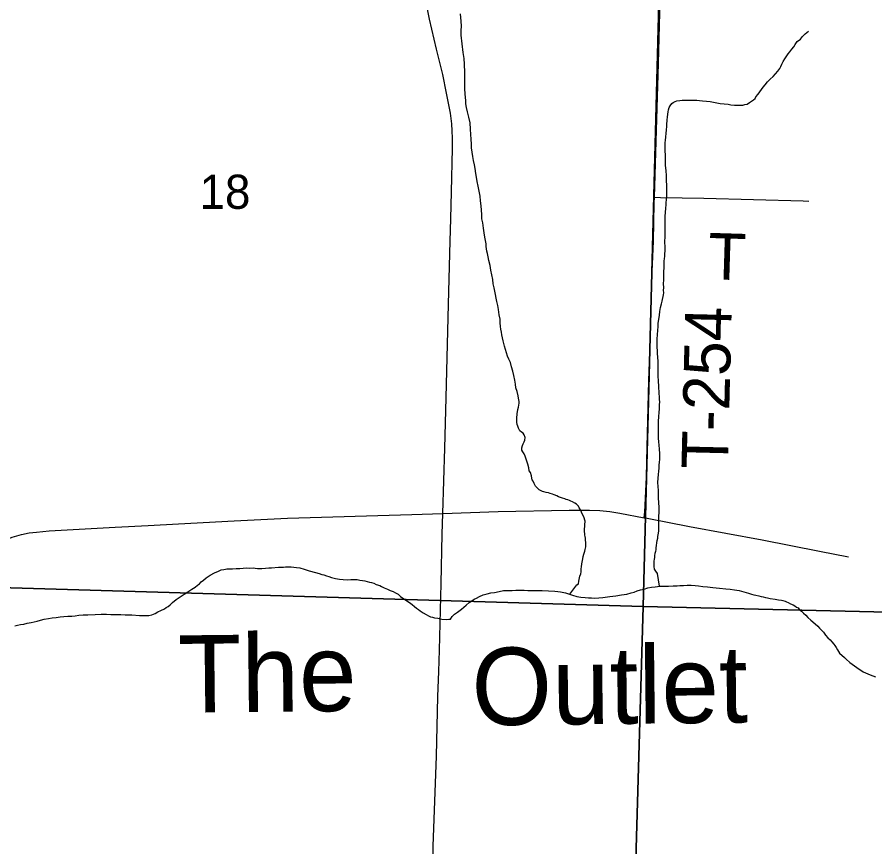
# Model space of a CAD drawing. Extents: x 1587405 to 1714697, y 1028970 to 1155083.
# Drawn here: x 1684232 to 1689774, y 1105868 to 1111232 of the extents above; entities that cross this region are included whole.
import ezdxf

# ---------------------------------------------------------------- set-up
doc = ezdxf.new("R2010")
doc.units = 0
for name, color, linetype in [('GM_X_County_Road', 7, 'Continuous'), ('GM_X_Minor_River', 7, 'Continuous'), ('GM_X_Minor_River_Text', 7, 'Continuous'), ('GM_X_Section', 7, 'Continuous'), ('GM_X_Section_Text', 7, 'Continuous'), ('GM_X_Township_Road', 7, 'Continuous'), ('GM_X_Township_Road_Text', 7, 'Continuous')]:
    doc.layers.add(name, color=color, linetype=linetype)

msp = doc.modelspace()

# ---------------------------------------------------------------- linework, layer by layer
at = {"layer": 'GM_X_County_Road'}
for points in [[(1682810.9, 1107140), (1682863.8, 1107166.9), (1683136.8, 1107317.8), (1683453.3, 1107491.4), (1683685.4, 1107614), (1684051.4, 1107799.6), (1684154.2, 1107850.1), (1684199.3, 1107869.1), (1684230, 1107879.5), (1684261.4, 1107887.9), (1684309.3, 1107897.2), (1684358, 1107903.3), (1684439.5, 1107910.2), (1684865.4, 1107935.1), (1685078.6, 1107945), (1685275.1, 1107957.1), (1685635.7, 1107976.4), (1685979.9, 1107991.9), (1686783.3, 1108017.6), (1686983.3, 1108023.9)], [(1686983.3, 1108023.9), (1687340.9, 1108035.4), (1687800.3, 1108044.8), (1687931.5, 1108044.8), (1687996.8, 1108042.2), (1688061.8, 1108035.7), (1688126.5, 1108025.9), (1688283.7, 1107995.9)], [(1688283.7, 1107995.9), (1688303.7, 1107992.1), (1688577.8, 1107940), (1689045.6, 1107852.3), (1689416.2, 1107780.5), (1689604.4, 1107743.5)]]:
    msp.add_lwpolyline(points, dxfattribs=at)
at = {"layer": 'GM_X_Minor_River'}
for points in [[(1687419.3, 1108998.7), (1687409.5, 1109020.9), (1687401.7, 1109041.1), (1687380.4, 1109105.6), (1687376.6, 1109121.8), (1687372.8, 1109139.9), (1687369, 1109158), (1687365.2, 1109178.2), (1687361.4, 1109196.3), (1687357.6, 1109214.4), (1687355.8, 1109232.5), (1687354.1, 1109254.6), (1687352.4, 1109278.8), (1687346.7, 1109307), (1687343.1, 1109341.2), (1687337.4, 1109367.4), (1687331.7, 1109393.6), (1687327.9, 1109415.7), (1687322.2, 1109437.9), (1687318.4, 1109460), (1687314.7, 1109482.2), (1687309, 1109508.4), (1687305.3, 1109536.6), (1687299.6, 1109566.8), (1687294, 1109597), (1687288.3, 1109625.2), (1687280.7, 1109659.4), (1687274.9, 1109681.6), (1687271.2, 1109703.7), (1687267.3, 1109719.9), (1687265.5, 1109733.9), (1687263.7, 1109748), (1687261.9, 1109766.1), (1687258.1, 1109788.3), (1687254.4, 1109810.4), (1687250.7, 1109836.6), (1687245, 1109866.8), (1687241.4, 1109901), (1687235.7, 1109927.2), (1687234.1, 1109955.3), (1687232.4, 1109983.5), (1687230.7, 1110011.6), (1687227.1, 1110043.8), (1687223.5, 1110074), (1687217.8, 1110106.2), (1687210.2, 1110138.5), (1687204.5, 1110168.7), (1687200.9, 1110196.8), (1687197.2, 1110221), (1687191.5, 1110253.2), (1687187.8, 1110277.4), (1687182.1, 1110305.6), (1687176.4, 1110331.8), (1687169, 1110386.1), (1687167.3, 1110410.2), (1687165.7, 1110442.4), (1687164.1, 1110472.6), (1687162.5, 1110506.7), (1687159, 1110549), (1687151.4, 1110585.2), (1687141.8, 1110619.5), (1687136.1, 1110647.7), (1687132.4, 1110671.9), (1687130.6, 1110692), (1687128.9, 1110712.1), (1687127.1, 1110736.2), (1687125.5, 1110768.4), (1687125.9, 1110796.5), (1687124.2, 1110820.6), (1687124.5, 1110846.7), (1687124.9, 1110874.9), (1687123.5, 1110927.1), (1687120, 1110965.3), (1687114.4, 1111003.6), (1687107.1, 1111059.9), (1687101.7, 1111114.2), (1687102.1, 1111144.3), (1687102.5, 1111172.5), (1687100.9, 1111206.6), (1687099.2, 1111228.8), (1687097.5, 1111252.9)], [(1688418.5, 1109801.2), (1688418.6, 1109813.2), (1688418.8, 1109825.3), (1688419, 1109843.4), (1688419.3, 1109863.4), (1688419.5, 1109885.5), (1688419.8, 1109907.6), (1688420.1, 1109929.7), (1688420.3, 1109947.8), (1688422.6, 1109965.9), (1688422.7, 1109977.9), (1688422.8, 1109988), (1688423, 1110002), (1688425.2, 1110014), (1688425.4, 1110032.1), (1688427.7, 1110052.2), (1688430, 1110074.2), (1688430.3, 1110100.4), (1688430.6, 1110122.5), (1688430.9, 1110146.6), (1688429.2, 1110170.7), (1688427.6, 1110206.9), (1688426.1, 1110241), (1688422.4, 1110273.2), (1688420.8, 1110303.4), (1688421.2, 1110331.5), (1688419.7, 1110375.7), (1688419.9, 1110391.8), (1688420.1, 1110407.9), (1688420.3, 1110421.9), (1688422.5, 1110433.9), (1688427.4, 1110502.2), (1688429.7, 1110524.2), (1688429.9, 1110544.3), (1688432.1, 1110558.4), (1688432.2, 1110568.4), (1688434.5, 1110584.5), (1688436.7, 1110604.5), (1688438.9, 1110620.6), (1688441.1, 1110632.6), (1688445.3, 1110646.6), (1688451.5, 1110658.6), (1688461.7, 1110672.5), (1688471.9, 1110680.4), (1688484.1, 1110686.3), (1688494.2, 1110690.1), (1688514.4, 1110693.9), (1688528.5, 1110695.7), (1688544.6, 1110695.5), (1688560.7, 1110695.3), (1688576.8, 1110695.1), (1688590.9, 1110694.9), (1688605, 1110694.7), (1688623.2, 1110694.5), (1688641.3, 1110692.2), (1688661.4, 1110690), (1688687.5, 1110687.6), (1688709.7, 1110685.3), (1688731.8, 1110681), (1688753.9, 1110676.7), (1688774, 1110674.4), (1688826.3, 1110669.7), (1688844.4, 1110665.5), (1688866.5, 1110663.2), (1688886.6, 1110662.9), (1688908.8, 1110662.6), (1688920.9, 1110662.4), (1688935, 1110666.3), (1688949.2, 1110670.1), (1688965.4, 1110679.9), (1688977.6, 1110687.8), (1688989.8, 1110697.7), (1689000, 1110705.6), (1689006.1, 1110715.6), (1689020.5, 1110733.5), (1689030.7, 1110749.4), (1689041, 1110763.3), (1689053.3, 1110779.2), (1689065.6, 1110795.1), (1689079.9, 1110813), (1689098.2, 1110830.9), (1689116.6, 1110848.7), (1689132.9, 1110864.6), (1689147.2, 1110882.5), (1689159.5, 1110900.4), (1689167.7, 1110912.3), (1689174, 1110928.3), (1689182.2, 1110944.3), (1689192.6, 1110962.2), (1689204.9, 1110982.1), (1689215.1, 1110994.1), (1689225.4, 1111008), (1689237.7, 1111023.9), (1689249.9, 1111039.8), (1689260.2, 1111053.8), (1689272.5, 1111073.7), (1689292.9, 1111089.5), (1689307.2, 1111107.4), (1689323.5, 1111123.2), (1689335.7, 1111133.1), (1689345.9, 1111141)], [(1688383.2, 1107553.6), (1688370.9, 1107634.1), (1688359, 1107650.3), (1688351.1, 1107662.5), (1688349.3, 1107680.6), (1688347.5, 1107698.7), (1688347.7, 1107714.8), (1688349.9, 1107728.8), (1688352.1, 1107738.8), (1688352.2, 1107748.9), (1688354.4, 1107766.9), (1688358.6, 1107778.9), (1688360.8, 1107788.9), (1688360.9, 1107801), (1688363.1, 1107817), (1688365.3, 1107833.1), (1688367.6, 1107849.1), (1688371.8, 1107863.1), (1688371.9, 1107875.2), (1688376.2, 1107895.2), (1688378.4, 1107911.2), (1688378.8, 1107937.4), (1688379, 1107953.4), (1688379.2, 1107969.5), (1688379.4, 1107987.6), (1688379.6, 1108007.7), (1688379.9, 1108027.8), (1688380.1, 1108047.8), (1688380.4, 1108069.9), (1688378.6, 1108086), (1688378.8, 1108100.1), (1688377, 1108116.2), (1688375.7, 1108172.4), (1688374, 1108196.6), (1688372.3, 1108222.7), (1688374.7, 1108250.8), (1688377, 1108274.9), (1688379.3, 1108297), (1688381.5, 1108317), (1688381.8, 1108337.1), (1688382, 1108353.2), (1688384.3, 1108375.3), (1688384.7, 1108411.4), (1688383.1, 1108439.6), (1688381.4, 1108463.7), (1688377.6, 1108485.8), (1688375.9, 1108510), (1688376.3, 1108536.1), (1688376.6, 1108562.2), (1688376.9, 1108586.3), (1688377.3, 1108618.4), (1688377.7, 1108650.6), (1688380.1, 1108676.7), (1688382.3, 1108698.7), (1688382.7, 1108724.8), (1688384.9, 1108744.9), (1688383.1, 1108761), (1688383.3, 1108775.1), (1688381.6, 1108801.2), (1688378.1, 1108843.4), (1688376.6, 1108881.6), (1688374.9, 1108909.8), (1688375.2, 1108931.9), (1688373.5, 1108952), (1688373.7, 1108974.1), (1688374.2, 1109006.2), (1688372.5, 1109034.3), (1688370.8, 1109056.5), (1688369, 1109074.6), (1688367.3, 1109098.7), (1688367.6, 1109124.8), (1688368, 1109152.9), (1688370.3, 1109179), (1688372.7, 1109207.1), (1688375, 1109229.2), (1688375.3, 1109253.3), (1688377.6, 1109277.4), (1688382, 1109305.4), (1688384.3, 1109329.5), (1688388.7, 1109355.6), (1688395, 1109377.6), (1688401.2, 1109395.6), (1688409.8, 1109435.7), (1688410, 1109449.7), (1688408.2, 1109465.8), (1688410.4, 1109481.9), (1688408.7, 1109510), (1688411, 1109532.1), (1688411.4, 1109558.2), (1688411.7, 1109586.3), (1688412, 1109612.4), (1688412.3, 1109636.5), (1688412.6, 1109654.6), (1688414.8, 1109670.6), (1688417, 1109684.7), (1688417.2, 1109700.8), (1688419.5, 1109720.8), (1688419.8, 1109746.9), (1688418.2, 1109777.1), (1688418.3, 1109791.1), (1688418.5, 1109801.2)], [(1687802.5, 1107500.6), (1687848.3, 1107562.6), (1687858.5, 1107568.5), (1687860.7, 1107584.6), (1687869.2, 1107618.6), (1687875.4, 1107632.6), (1687877.6, 1107646.6), (1687877.8, 1107664.7), (1687880, 1107678.7), (1687880.2, 1107696.8), (1687886.7, 1107728.9), (1687888.9, 1107744.9), (1687893.1, 1107760.9), (1687899.4, 1107778.9), (1687903.6, 1107790.9), (1687907.8, 1107806.9), (1687906, 1107821), (1687906.1, 1107835.1), (1687904.3, 1107851.2), (1687904.5, 1107863.2), (1687902.6, 1107873.3), (1687900.7, 1107883.4), (1687900.8, 1107893.4), (1687899, 1107905.5), (1687899.2, 1107925.6), (1687899.4, 1107937.6), (1687901.5, 1107949.6), (1687901.8, 1107973.8), (1687894.1, 1108002), (1687886.3, 1108016.2), (1687878.4, 1108032.3), (1687870.6, 1108050.5), (1687864.7, 1108060.6), (1687858.8, 1108070.8), (1687846.8, 1108083), (1687836.8, 1108089.1), (1687820.9, 1108099.4), (1687810.8, 1108103.5), (1687800.8, 1108107.7), (1687790.8, 1108111.8), (1687780.8, 1108114), (1687770.7, 1108118.1), (1687756.7, 1108122.3), (1687742.6, 1108126.5), (1687730.6, 1108130.7), (1687718.6, 1108136.9), (1687702.6, 1108143.1), (1687690.5, 1108147.3), (1687676.5, 1108151.5), (1687666.5, 1108155.6), (1687650.4, 1108157.9), (1687636.4, 1108164.1), (1687626.3, 1108166.2), (1687606.3, 1108176.5), (1687596.3, 1108184.7), (1687582.4, 1108198.9), (1687572.6, 1108217.2), (1687566.7, 1108231.3), (1687560.8, 1108241.4), (1687558.9, 1108251.5), (1687555.1, 1108265.6), (1687549.3, 1108287.8), (1687541.4, 1108299.9), (1687537.6, 1108318.1), (1687531.9, 1108342.2), (1687514.4, 1108392.7), (1687508.5, 1108408.8), (1687500.6, 1108421), (1687492.7, 1108433.2), (1687492.9, 1108447.2), (1687497.1, 1108463.2), (1687501.3, 1108473.2), (1687507.5, 1108487.2), (1687513.7, 1108497.2), (1687513.9, 1108515.3), (1687508.1, 1108531.4), (1687502.2, 1108541.5), (1687492.2, 1108549.7), (1687480.2, 1108557.9), (1687472.4, 1108574.1), (1687466.5, 1108588.2), (1687462.6, 1108598.3), (1687460.8, 1108612.4), (1687461.1, 1108638.5), (1687463.5, 1108666.6), (1687467.8, 1108694.7), (1687472.1, 1108710.7), (1687474.2, 1108722.7), (1687476.4, 1108736.7), (1687476.6, 1108746.8), (1687474.7, 1108756.8), (1687472.8, 1108768.9), (1687469, 1108783.1), (1687463.3, 1108811.2), (1687455.5, 1108835.4), (1687451.8, 1108859.6), (1687448.1, 1108885.8), (1687442.5, 1108916), (1687434.8, 1108944.2), (1687427, 1108970.4), (1687419.3, 1108998.7)], [(1684342.6, 1107323.3), (1684360.8, 1107327.1), (1684383, 1107332.9), (1684407.3, 1107340.6), (1684435.5, 1107344.2), (1684457.7, 1107347.9), (1684484, 1107351.6), (1684510.2, 1107355.3), (1684534.4, 1107357), (1684560.6, 1107358.7), (1684586.8, 1107360.3), (1684607, 1107362.1), (1684631.2, 1107365.8), (1684659.4, 1107367.4), (1684689.6, 1107369), (1684736, 1107370.4), (1684776.3, 1107371.9), (1684810.5, 1107371.4), (1684838.7, 1107371.1), (1684872.9, 1107370.6), (1684903.1, 1107370.2), (1684929.3, 1107367.9), (1684953.5, 1107367.6), (1684973.6, 1107367.3), (1685023.9, 1107364.6), (1685046.1, 1107364.3), (1685058.2, 1107364.2), (1685068.2, 1107364.1), (1685084.3, 1107363.8), (1685102.5, 1107367.6), (1685112.6, 1107371.5), (1685124.8, 1107377.4), (1685141, 1107387.2), (1685161.3, 1107395), (1685183.6, 1107406.7), (1685195.8, 1107414.6), (1685208, 1107422.5), (1685220.2, 1107432.4), (1685236.5, 1107448.2), (1685258.9, 1107466), (1685285.3, 1107483.8), (1685311.7, 1107501.5), (1685336, 1107517.2), (1685360.4, 1107533), (1685382.7, 1107546.8), (1685397, 1107560.6), (1685411.2, 1107568.5), (1685421.4, 1107580.4), (1685435.7, 1107592.3), (1685454, 1107608.1), (1685480.4, 1107623.8), (1685506.8, 1107639.6), (1685533.1, 1107651.3), (1685551.3, 1107659.1), (1685567.5, 1107660.9), (1685577.6, 1107662.7), (1685587.7, 1107664.6), (1685603.8, 1107664.4), (1685623.9, 1107666.1), (1685648.1, 1107667.8), (1685670.3, 1107667.6), (1685692.5, 1107669.3), (1685714.6, 1107671), (1685736.8, 1107670.7), (1685757, 1107672.4), (1685771, 1107670.2), (1685785.1, 1107668.1), (1685799.2, 1107667.9), (1685813.3, 1107667.7), (1685837.5, 1107669.4), (1685859.7, 1107671.1), (1685875.8, 1107670.9), (1685920.1, 1107676.3), (1685936.3, 1107676.1), (1685952.4, 1107675.9), (1685966.5, 1107677.7), (1685978.6, 1107677.6), (1686002.7, 1107677.2), (1686037, 1107674.8), (1686059.1, 1107672.5), (1686087.2, 1107664.1), (1686119.2, 1107651.6), (1686159.4, 1107641), (1686183.5, 1107634.7), (1686201.5, 1107628.4), (1686213.6, 1107626.3), (1686231.6, 1107620), (1686245.7, 1107615.8), (1686263.7, 1107609.5), (1686289.8, 1107603.2), (1686316, 1107598.8), (1686338.1, 1107596.5), (1686366.3, 1107594.1), (1686388.4, 1107595.8), (1686410.6, 1107595.6), (1686428.7, 1107595.3), (1686446.8, 1107593.1), (1686464.9, 1107590.8), (1686479, 1107588.6), (1686493, 1107584.4), (1686509.1, 1107580.2)], [(1686509.1, 1107580.2), (1686523.1, 1107576), (1686537.2, 1107571.8), (1686553.2, 1107563.5), (1686575.3, 1107557.2), (1686587.3, 1107551), (1686603.3, 1107542.8), (1686625.3, 1107534.5), (1686643.4, 1107526.2), (1686661.4, 1107517.9), (1686677.4, 1107509.7), (1686693.4, 1107501.4), (1686709.3, 1107487.2), (1686775.2, 1107442.1), (1686785.2, 1107433.9), (1686799.2, 1107421.7), (1686813.1, 1107411.5), (1686825.1, 1107403.3), (1686837.1, 1107393.1), (1686855, 1107380.8), (1686875, 1107370.5), (1686891.1, 1107362.2), (1686903.1, 1107356), (1686915.1, 1107351.9), (1686929.1, 1107347.7), (1686951.3, 1107345.4), (1686977.4, 1107341), (1687005.6, 1107338.6), (1687021.7, 1107340.4), (1687031.8, 1107340.3), (1687044.1, 1107358.2), (1687058.3, 1107372.1), (1687076.7, 1107385.9), (1687103.1, 1107403.6), (1687119.4, 1107417.5), (1687133.6, 1107431.4), (1687154, 1107447.2), (1687170.2, 1107459), (1687184.5, 1107468.9), (1687200.7, 1107476.7), (1687218.9, 1107486.5), (1687243.2, 1107496.2), (1687269.5, 1107503.9), (1687293.7, 1107509.6), (1687315.9, 1107513.3), (1687346.2, 1107519), (1687374.5, 1107524.6), (1687402.7, 1107526.3), (1687430.9, 1107525.9), (1687455.1, 1107527.6), (1687469.2, 1107527.4), (1687479.3, 1107527.3), (1687493.4, 1107527.1), (1687509.5, 1107526.9), (1687531.6, 1107524.6), (1687557.8, 1107524.2), (1687590, 1107525.8), (1687624.3, 1107525.4), (1687706.8, 1107520.3), (1687726.9, 1107518), (1687743, 1107515.8), (1687755, 1107513.6), (1687765.1, 1107511.5), (1687775.1, 1107509.3), (1687789.2, 1107505.1), (1687801.2, 1107500.9), (1687821.3, 1107494.7), (1687849.4, 1107486.3), (1687875.5, 1107481.9), (1687901.6, 1107479.6), (1687923.8, 1107477.2), (1687943.9, 1107477), (1687964, 1107476.7), (1687990.2, 1107478.4), (1688016.5, 1107480.1), (1688062.8, 1107485.5), (1688101.2, 1107491), (1688137.5, 1107496.5), (1688171.8, 1107502.1), (1688200.1, 1107509.8), (1688220.3, 1107515.5), (1688238.6, 1107523.3), (1688260.8, 1107529.1), (1688283, 1107534.8), (1688307.3, 1107542.5), (1688331.5, 1107546.2), (1688355.7, 1107549.9), (1688369.8, 1107551.8), (1688379.9, 1107553.6), (1688394, 1107553.4), (1688414.2, 1107553.2), (1688440.4, 1107552.8), (1688470.6, 1107554.4), (1688496.8, 1107556.1), (1688514.9, 1107557.9), (1688537.1, 1107557.6), (1688561.3, 1107559.3), (1688587.5, 1107558.9), (1688613.6, 1107558.6), (1688635.8, 1107556.3), (1688663.9, 1107551.9)], [(1688663.9, 1107551.9), (1688694.1, 1107549.5), (1688728.3, 1107545), (1688770.5, 1107540.5), (1688810.7, 1107535.9), (1688838.9, 1107533.5), (1688867.1, 1107529.1), (1688897.2, 1107524.7), (1688957.4, 1107507.9), (1688977.5, 1107501.6), (1688991.5, 1107497.4), (1689005.6, 1107495.2), (1689023.7, 1107490.9), (1689039.7, 1107486.7), (1689053.8, 1107484.5), (1689067.9, 1107480.3), (1689079.9, 1107478.1), (1689098, 1107473.9), (1689130.2, 1107469.4), (1689152.3, 1107465.1), (1689170.4, 1107462.9), (1689180.4, 1107460.7), (1689194.5, 1107456.5), (1689204.5, 1107452.4), (1689214.5, 1107448.2), (1689228.5, 1107438), (1689246.5, 1107431.8), (1689256.5, 1107425.6), (1689268.5, 1107417.4), (1689278.5, 1107413.2), (1689288.4, 1107401.1), (1689300.4, 1107390.9), (1689314.3, 1107378.6), (1689328.3, 1107366.4), (1689342.2, 1107350.1), (1689360.1, 1107333.8), (1689388, 1107309.3), (1689405.9, 1107295.1), (1689417.8, 1107282.8), (1689427.8, 1107270.6), (1689441.7, 1107256.4), (1689455.5, 1107236.1), (1689471.4, 1107219.9), (1689485.4, 1107205.6), (1689497.3, 1107193.4), (1689509.2, 1107179.2), (1689515.1, 1107169.1), (1689525, 1107156.9), (1689532.9, 1107140.7), (1689546.7, 1107120.4), (1689578.6, 1107091.9), (1689588.5, 1107081.7), (1689612.4, 1107059.3), (1689658.3, 1107026.6), (1689698.3, 1106999.9), (1689744.3, 1106979.2), (1689778.4, 1106966.7)], [(1684217.4, 1107296.9), (1684235.6, 1107300.6), (1684253.7, 1107304.4), (1684275.9, 1107308.1), (1684298.2, 1107313.9), (1684322.4, 1107317.6), (1684342.6, 1107323.3)]]:
    msp.add_lwpolyline(points, dxfattribs=at)
at = {"layer": 'GM_X_Section'}
for points in [[(1688414.9, 1112733.1), (1688276.4, 1107421.2), (1682804.9, 1107583.5), (1682805.3, 1107619.6), (1682843.2, 1112899.7)], [(1688414.9, 1112733.1), (1693610.6, 1112588.2), (1693496, 1107301.9), (1688276.4, 1107421.2)], [(1682804.9, 1107583.5), (1688276.4, 1107421.2), (1688124.2, 1102135.5), (1682728.6, 1102289)], [(1688276.4, 1107421.2), (1693496, 1107301.9), (1693371.1, 1101989.8), (1688124.2, 1102135.5)]]:
    msp.add_lwpolyline(points, close=True, dxfattribs=at)
at = {"layer": 'GM_X_Township_Road'}
for points in [[(1688350.5, 1110067.6), (1688355.3, 1110209.4), (1688359.6, 1110357.1), (1688377.1, 1110931.2), (1688387.2, 1111341.3), (1688397.7, 1111702.3), (1688412.6, 1112276.5), (1688432.5, 1113014.7), (1688437.2, 1113260.9), (1688443.6, 1113523.3), (1688450.9, 1113835.1), (1688469.6, 1114589.8), (1688474.4, 1114792.5), (1688476.9, 1114901.3), (1688482.7, 1115163.9), (1688486.5, 1115327.9), (1688493.6, 1115606.8), (1688503.9, 1115918.3), (1688511.9, 1116279.3), (1688521.3, 1116738.7), (1688526.5, 1116951.9), (1688535.2, 1117263.6), (1688538.8, 1117358.9)], [(1686983.3, 1108023.9), (1686995.1, 1108445.6), (1687003.8, 1108770), (1687018.5, 1109375.8), (1687029.7, 1109784.3), (1687034, 1109927.2), (1687038.3, 1110103.4), (1687044.4, 1110382.2), (1687044.4, 1110448.3), (1687044.3, 1110496.1), (1687040.8, 1110542.6), (1687032.9, 1110610.1), (1687007.4, 1110739.8), (1686981.9, 1110859.9), (1686942.4, 1111025.6), (1686897.6, 1111218.4), (1686870.4, 1111347.3), (1686859, 1111401.6), (1686855.5, 1111429.7), (1686851.1, 1111473.5), (1686851.1, 1111525.2), (1686853.6, 1111594.5), (1686872, 1111856.6), (1686889.3, 1112092.7)], [(1688283.7, 1107995.9), (1688287.3, 1108033.7), (1688290.7, 1108077.1), (1688298, 1108257.7), (1688303.7, 1108454.6), (1688314.8, 1108881.1), (1688323.4, 1109127.1), (1688332.3, 1109488.1), (1688343.2, 1109783.1), (1688349.1, 1110029.1), (1688350.5, 1110067.6)], [(1688350.5, 1110067.6), (1688390, 1110066.8), (1688669.5, 1110061.3), (1689310.4, 1110044), (1689348.7, 1110042.4)], [(1686800.4, 1102173.1), (1686805.2, 1102217.2), (1686811.1, 1102299), (1686817.2, 1102495.7), (1686826.5, 1102771.9), (1686831.6, 1103020.2), (1686841, 1103248.4), (1686859.4, 1103806.4), (1686868.1, 1104081.6), (1686877.8, 1104379.8), (1686889.7, 1104704.9), (1686892.3, 1104854), (1686896.6, 1105003), (1686905.3, 1105247.2), (1686915.6, 1105624.5), (1686920.2, 1105873), (1686941.6, 1106454.7), (1686951.5, 1106840.4), (1686957.2, 1107001.8), (1686960.6, 1107138.5), (1686972.7, 1107570.7), (1686979.7, 1107889.9), (1686983.3, 1108023.9)]]:
    msp.add_lwpolyline(points, dxfattribs=at)

# ---------------------------------------------------------------- texts
at = {"layer": 'GM_X_Minor_River_Text'}
for s, rotation, p in [('The', 0.6082, (1685275.3, 1106734.7)), ('Outlet', 0.6079, (1687170.9, 1106653.2))]:
    msp.add_text(s, height=500.19, rotation=rotation, dxfattribs=at).set_placement(p)
at = {"layer": 'GM_X_Section_Text'}
msp.add_text('18', height=221, rotation=0, dxfattribs=at).set_placement((1685410.9, 1109992.4))
at = {"layer": 'GM_X_Township_Road_Text'}
for s, rotation, p in [('T', 358.2598, (1688692.8, 1109537.6)), ('T-254', 88.6148, (1688824.5, 1108308.5))]:
    msp.add_text(s, height=300, rotation=rotation, dxfattribs=at).set_placement(p)

doc.saveas('drawing.dxf')
